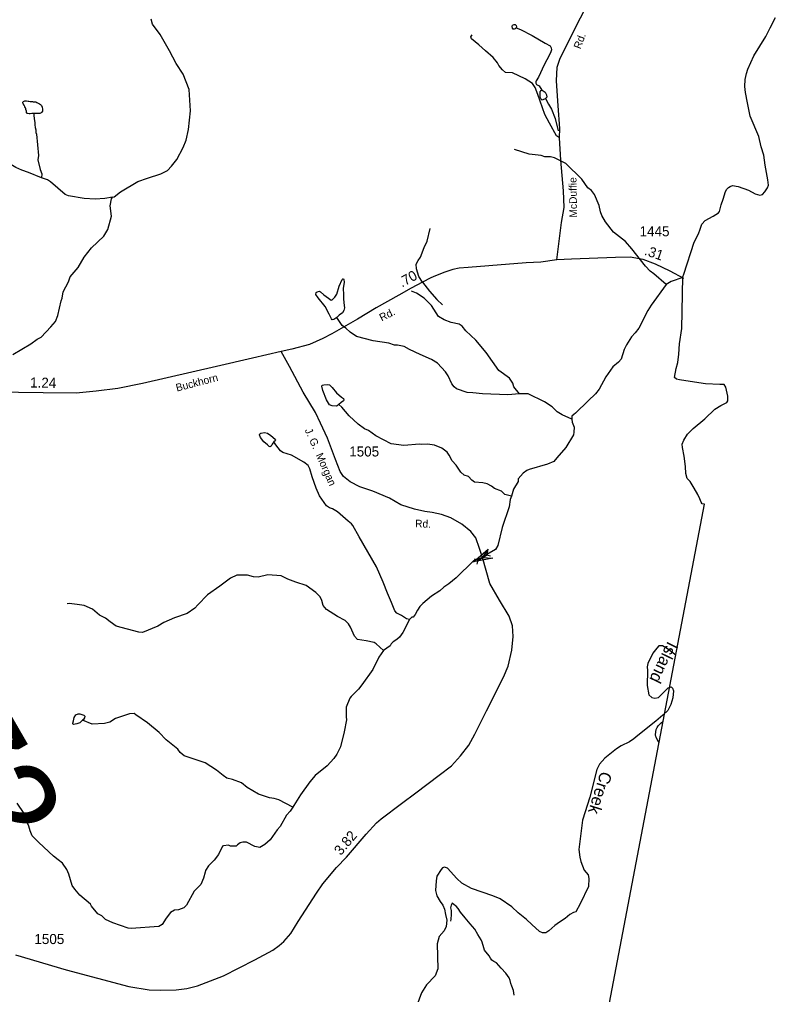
# Model space of a CAD drawing. Extents: x 2056842 to 2160602, y 826753 to 1016856.
# Drawn here: x 2137510 to 2146909, y 990611 to 1002731 of the extents above; entities that cross this region are included whole.
import ezdxf

# ---------------------------------------------------------------- set-up
doc = ezdxf.new("R2010")
doc.units = 0
for name, color, linetype in [('Exist Boundary Political CountyLine', 7, 'Continuous'), ('Exist Hydrographic Creek Single Shore', 7, 'Continuous'), ('Exist Hydrographic Creek Single Shore Label', 7, 'Continuous'), ('Exist Hydrographic Misc Water Feature', 7, 'Continuous'), ('Exist Road Non-System Type 51', 7, 'Continuous'), ('Exist Road Secondary Mileage Hundredths English Label', 7, 'Continuous'), ('Exist Road Secondary Structure Pipe Attributed CELL', 7, 'Continuous'), ('Exist Road Secondary Structure Pipe CELL', 7, 'Continuous'), ('Exist Road Secondary Structure Pipe Number Label', 7, 'Continuous'), ('Exist Road Secondary Type 51 Attributed', 7, 'Continuous'), ('Exist Road Secondary Type 51 Label', 7, 'Continuous'), ('Exist Road Secondary Type 51 Number Label', 7, 'Continuous')]:
    doc.layers.add(name, color=color, linetype=linetype)

msp = doc.modelspace()

# ---------------------------------------------------------------- linework, layer by layer
at = {"layer": 'Exist Boundary Political CountyLine'}
for points in [[(2145716, 998701), (2145746, 998891), (2145755, 999532), (2145768, 999567), (2145898, 999962), (2145952, 1000068), (2145973, 1000123), (2145991, 1000186), (2146035, 1000233), (2146135, 1000288), (2146198, 1000327), (2146213, 1000343), (2146234, 1000429), (2146260, 1000500), (2146288, 1000594), (2146304, 1000622), (2146324, 1000642), (2146347, 1000657), (2146375, 1000666), (2146445, 1000654), (2146571, 1000609), (2146655, 1000565), (2146712, 1000547), (2146747, 1000556), (2146777, 1000591), (2146808, 1000638), (2146821, 1000670), (2146812, 1000740), (2146779, 1000920), (2146762, 1001043), (2146731, 1001148), (2146701, 1001279), (2146595, 1001529), (2146559, 1001697), (2146537, 1001826), (2146527, 1001898), (2146533, 1001986), (2146547, 1002061), (2146565, 1002114), (2146639, 1002279), (2146788, 1002520), (2146843, 1002629), (2146909, 1002757)], [(2143763, 984829), (2146027, 996707), (2145999, 996710), (2145985, 996730), (2145967, 996773), (2145942, 996826), (2145898, 996905), (2145847, 996987), (2145809, 997027), (2145793, 997086), (2145791, 997176), (2145774, 997302), (2145751, 997412), (2145748, 997452), (2145770, 997501), (2145813, 997576), (2145886, 997646), (2146030, 997768), (2146153, 997887), (2146231, 997935), (2146303, 997972), (2146317, 997992), (2146317, 998049), (2146293, 998161), (2146271, 998192), (2146218, 998192), (2146037, 998202), (2145901, 998224), (2145717, 998250), (2145678, 998261), (2145653, 998281), (2145673, 998391), (2145695, 998468), (2145707, 998571), (2145716, 998701)]]:
    msp.add_lwpolyline(points, dxfattribs=at)
at = {"layer": 'Exist Hydrographic Creek Single Shore'}
for points in [[(2139609, 1001362), (2139636, 1001598), (2139621, 1001861), (2139546, 1002053), (2139456, 1002183), (2139376, 1002341), (2139257, 1002543), (2139162, 1002672), (2139145, 1002735)], [(2138664, 1000521), (2138686, 1000529), (2138764, 1000591), (2138983, 1000716), (2139103, 1000761), (2139267, 1000811), (2139349, 1000854), (2139401, 1000908), (2139464, 1000992), (2139546, 1001141), (2139582, 1001233), (2139609, 1001362)], [(2145668, 994830), (2145564, 994907), (2145503, 994947), (2145460, 994947), (2145432, 994915), (2145383, 994856), (2145321, 994725), (2145315, 994684), (2145317, 994639), (2145313, 994454), (2145335, 994335), (2145371, 994303), (2145408, 994296), (2145452, 994304), (2145575, 994422), (2145611, 994434), (2145627, 994421), (2145640, 994384), (2145632, 994297), (2145608, 994215), (2145570, 994141), (2145508, 994085), (2145420, 994007), (2145197, 993830), (2145146, 993791), (2145093, 993753), (2144988, 993701), (2144931, 993663), (2144788, 993548), (2144722, 993474), (2144688, 993408), (2144601, 993062), (2144509, 992777), (2144464, 992414), (2144474, 992320), (2144490, 992263), (2144530, 992157), (2144579, 992100), (2144588, 992055), (2144584, 991953), (2144480, 991737), (2144426, 991640), (2144396, 991629), (2144353, 991606), (2144294, 991556), (2144223, 991509), (2144165, 991468), (2144091, 991403), (2144054, 991379), (2144010, 991379), (2143976, 991396), (2143880, 991483), (2143813, 991545), (2143711, 991625), (2143631, 991701), (2143484, 991801), (2143395, 991837), (2143130, 991928), (2143011, 991993), (2142946, 992052), (2142830, 992183), (2142795, 992192), (2142770, 992184), (2142754, 992163), (2142699, 992082), (2142691, 992026), (2142682, 991902), (2142698, 991839), (2142738, 991766), (2142772, 991722), (2142794, 991671), (2142804, 991607), (2142821, 991536), (2142813, 991458), (2142789, 991403), (2142727, 991334), (2142704, 991242), (2142712, 990930)], [(2142712, 990930), (2142678, 990844), (2142569, 990732), (2142507, 990633), (2142448, 990476), (2142407, 990302), (2142291, 990024), (2142175, 989717), (2142082, 989563), (2141989, 989481), (2141940, 989439), (2141837, 989397), (2141731, 989322), (2141564, 989115), (2141465, 988976), (2141402, 988917), (2141332, 988877), (2141252, 988838), (2141214, 988795), (2141208, 988755), (2141212, 988661)]]:
    msp.add_lwpolyline(points, dxfattribs=at)
at = {"layer": 'Exist Hydrographic Misc Water Feature'}
for points in [[(2143686, 1002626), (2143672, 1002616), (2143660, 1002610), (2143648, 1002613), (2143637, 1002625), (2143635, 1002645), (2143639, 1002660), (2143658, 1002669), (2143672, 1002668), (2143684, 1002656), (2143688, 1002640), (2143686, 1002626)], [(2143686, 1002626), (2143739, 1002608), (2143884, 1002534), (2144046, 1002438), (2144107, 1002404), (2144121, 1002380), (2144123, 1002355), (2144117, 1002329), (2144096, 1002284), (2144065, 1002229), (2144033, 1002170), (2143962, 1002016), (2143932, 1001971), (2143929, 1001957), (2143929, 1001942), (2143936, 1001925), (2143947, 1001919), (2143971, 1001906), (2144003, 1001851)], [(2144003, 1001851), (2143988, 1001842), (2143979, 1001833), (2143977, 1001814), (2143979, 1001771), (2143992, 1001746), (2144003, 1001734), (2144020, 1001735), (2144051, 1001751)], [(2144003, 1001851), (2144020, 1001846), (2144046, 1001827), (2144063, 1001794), (2144065, 1001767), (2144057, 1001758), (2144051, 1001751)], [(2137688, 1001563), (2137680, 1001563), (2137662, 1001561), (2137644, 1001559), (2137628, 1001559), (2137614, 1001561), (2137606, 1001563), (2137598, 1001571), (2137596, 1001591), (2137590, 1001611), (2137588, 1001625), (2137584, 1001635), (2137578, 1001647), (2137570, 1001661), (2137564, 1001667), (2137560, 1001677), (2137554, 1001685), (2137550, 1001695), (2137552, 1001705), (2137560, 1001713), (2137578, 1001719), (2137596, 1001719), (2137616, 1001717), (2137626, 1001715), (2137642, 1001713), (2137658, 1001711), (2137670, 1001711), (2137678, 1001709), (2137694, 1001709), (2137712, 1001706), (2137724, 1001700), (2137742, 1001692), (2137758, 1001684), (2137772, 1001674), (2137784, 1001662), (2137792, 1001640), (2137794, 1001618), (2137794, 1001594), (2137788, 1001578), (2137778, 1001570), (2137762, 1001564), (2137748, 1001562), (2137724, 1001562), (2137700, 1001561), (2137688, 1001563)], [(2144051, 1001751), (2144085, 1001681), (2144122, 1001615), (2144169, 1001499), (2144207, 1001348)], [(2137688, 1001563), (2137690, 1001543), (2137693, 1001495), (2137699, 1001452), (2137701, 1001423), (2137705, 1001389), (2137711, 1001360), (2137713, 1001326), (2137721, 1001308), (2137744, 1001041), (2137739, 1000989), (2137765, 1000865), (2137787, 1000813), (2137785, 1000765)], [(2137785, 1000765), (2137623, 1000831), (2137537, 1000858), (2137465, 1000890), (2137349, 1000963), (2136968, 1001140), (2136902, 1001167), (2136804, 1001195), (2136766, 1001219), (2136637, 1001262), (2136605, 1001284)], [(2145550, 999439), (2145394, 999570), (2145352, 999604), (2145294, 999664), (2145121, 999881), (2145042, 999971), (2144896, 1000088), (2144795, 1000216), (2144751, 1000293), (2144733, 1000341), (2144718, 1000421), (2144660, 1000557), (2144620, 1000605), (2144577, 1000637), (2144501, 1000748), (2144300, 1000941), (2144160, 1001013), (2144110, 1001024), (2144042, 1001024), (2143996, 1001042), (2143848, 1001057), (2143663, 1001115)], [(2138664, 1000521), (2138569, 1000505), (2138451, 1000498), (2138313, 1000507), (2138118, 1000541), (2138078, 1000556), (2137896, 1000714), (2137856, 1000740), (2137785, 1000765)], [(2137425, 998566), (2137650, 998700), (2137730, 998759), (2137780, 998781), (2137901, 998910), (2137957, 998978), (2137985, 999050), (2138026, 999236), (2138042, 999268), (2138053, 999344), (2138117, 999471), (2138141, 999533), (2138240, 999647), (2138313, 999777), (2138405, 999894), (2138557, 1000040), (2138608, 1000121), (2138653, 1000285), (2138637, 1000417), (2138652, 1000501), (2138664, 1000521)], [(2141453, 999025), (2141416, 999003), (2141398, 999000), (2141387, 999010), (2141360, 999068), (2141310, 999162), (2141225, 999271), (2141195, 999313), (2141196, 999338), (2141209, 999348), (2141238, 999353), (2141254, 999348), (2141292, 999308), (2141350, 999267), (2141383, 999244), (2141395, 999247), (2141429, 999279), (2141457, 999318), (2141485, 999417), (2141522, 999501), (2141530, 999509), (2141537, 999508), (2141542, 999501), (2141546, 999465), (2141535, 999389), (2141536, 999314), (2141537, 999256), (2141548, 999175), (2141551, 999146), (2141544, 999113), (2141525, 999086), (2141486, 999054), (2141453, 999025)], [(2145755, 999525), (2145610, 999475), (2145550, 999439)], [(2143725, 998079), (2143656, 998167), (2143642, 998211), (2143600, 998271), (2143471, 998370), (2143312, 998593), (2143184, 998745), (2143059, 998862), (2143013, 998920), (2142977, 998944), (2142875, 998963), (2142789, 998997), (2142720, 999039), (2142630, 999178), (2142542, 999268), (2142447, 999331), (2142383, 999355)], [(2145550, 999439), (2145361, 999180), (2145322, 999114), (2145211, 998895), (2145163, 998837), (2145117, 998785), (2145058, 998689), (2145028, 998629), (2144988, 998508), (2144958, 998470), (2144887, 998412), (2144801, 998288), (2144718, 998135), (2144670, 998077), (2144579, 997989), (2144423, 997838), (2144402, 997822), (2144377, 997800), (2144376, 997764)], [(2143725, 998079), (2143581, 998064), (2143265, 998079), (2143147, 998091), (2143075, 998094), (2142944, 998142), (2142912, 998164), (2142884, 998203), (2142840, 998301), (2142807, 998351), (2142705, 998461), (2142631, 998504), (2142491, 998568), (2142360, 998631), (2142292, 998667), (2142210, 998683), (2142174, 998684), (2142102, 998708), (2141908, 998735), (2141698, 998792), (2141619, 998844), (2141565, 998894), (2141523, 998928), (2141453, 999025)], [(2141480, 997944), (2141460, 997929), (2141445, 997925), (2141397, 997927), (2141365, 997943), (2141326, 998002), (2141281, 998120), (2141268, 998175), (2141274, 998185), (2141292, 998191), (2141338, 998195), (2141363, 998190), (2141398, 998155), (2141452, 998091), (2141512, 998037), (2141537, 998019), (2141543, 998005), (2141538, 997991), (2141508, 997972), (2141480, 997944)], [(2144376, 997764), (2144258, 997817), (2144195, 997853), (2144131, 997915), (2144035, 997979), (2143833, 998078), (2143725, 998079)], [(2143626, 996805), (2143544, 996826), (2143502, 996866), (2143416, 996902), (2143378, 996932), (2143325, 996961), (2143269, 996973), (2143167, 996981), (2143135, 997003), (2143091, 997049), (2143037, 997066), (2142995, 997106), (2142938, 997190), (2142888, 997244), (2142850, 997317), (2142826, 997351), (2142760, 997403), (2142671, 997439), (2142583, 997454), (2142512, 997448), (2142483, 997452), (2142287, 997437), (2142131, 997456), (2141941, 997556), (2141847, 997621), (2141801, 997645), (2141720, 997700), (2141610, 997804), (2141517, 997912), (2141480, 997944)], [(2144376, 997764), (2144382, 997726), (2144406, 997662), (2144403, 997602), (2144397, 997570), (2144301, 997412), (2144190, 997281), (2144154, 997237), (2144076, 997205), (2143846, 997138), (2143816, 997127), (2143771, 997093), (2143711, 997021), (2143709, 996989), (2143650, 996891), (2143626, 996805)], [(2140672, 997480), (2140649, 997451), (2140637, 997427), (2140625, 997419), (2140612, 997424), (2140592, 997444), (2140547, 997482), (2140507, 997536), (2140493, 997567), (2140498, 997582), (2140512, 997591), (2140557, 997597), (2140593, 997590), (2140633, 997559), (2140690, 997513), (2140693, 997504), (2140688, 997495), (2140672, 997480)], [(2142357, 995273), (2142323, 995283), (2142261, 995321), (2142202, 995351), (2142176, 995381), (2142136, 995484), (2142085, 995602), (2142033, 995736), (2141950, 995928), (2141734, 996299), (2141654, 996442), (2141638, 996464), (2141594, 996496), (2141465, 996613), (2141403, 996649), (2141363, 996661), (2141325, 996685), (2141240, 996810), (2141196, 996904), (2141147, 997048), (2141121, 997144), (2141097, 997188), (2141044, 997230), (2140890, 997317), (2140782, 997350), (2140754, 997370), (2140698, 997444), (2140672, 997480)], [(2143626, 996805), (2143612, 996765), (2143597, 996673), (2143510, 996418), (2143456, 996193), (2143428, 996143), (2143347, 996096), (2143264, 996042), (2143153, 996001), (2142938, 995790), (2142849, 995715), (2142785, 995675), (2142737, 995631), (2142631, 995562), (2142524, 995472), (2142488, 995434), (2142456, 995388), (2142430, 995336), (2142402, 995303), (2142387, 995300), (2142357, 995273)], [(2142036, 994886), (2141944, 994971), (2141920, 994987), (2141818, 995009), (2141714, 995025), (2141674, 995064), (2141623, 995178), (2141601, 995218), (2141557, 995260), (2141463, 995311), (2141326, 995399), (2141286, 995445), (2141270, 995509), (2141249, 995555), (2141193, 995610), (2141075, 995696), (2140945, 995737), (2140847, 995773), (2140764, 995814), (2140596, 995829), (2140475, 995801), (2140419, 995805), (2140345, 995823), (2140213, 995822), (2140131, 995788), (2139999, 995685), (2139846, 995578), (2139728, 995456), (2139688, 995412), (2139593, 995347), (2139435, 995295), (2139305, 995236), (2139231, 995188), (2139038, 995113), (2138994, 995115), (2138713, 995190), (2138637, 995243), (2138579, 995289), (2138505, 995328), (2138417, 995400), (2138314, 995446), (2138228, 995461), (2138128, 995473), (2138104, 995469)], [(2142357, 995273), (2142277, 995113), (2142236, 995053), (2142200, 995023), (2142156, 994997), (2142132, 994972), (2142116, 994946), (2142036, 994886)], [(2142036, 994886), (2141977, 994804), (2141902, 994651), (2141766, 994461), (2141725, 994407), (2141633, 994316), (2141615, 994296), (2141572, 994182), (2141570, 994062), (2141576, 994026), (2141545, 993878), (2141500, 993690), (2141454, 993600), (2141418, 993543), (2141333, 993453), (2141187, 993333), (2141120, 993254), (2141002, 993094), (2140919, 992959), (2140909, 992941)], [(2138293, 994020), (2138258, 993990), (2138223, 993975), (2138181, 993969), (2138172, 993974), (2138171, 993985), (2138181, 994015), (2138188, 994056), (2138210, 994088), (2138239, 994101), (2138261, 994101), (2138311, 994082), (2138320, 994071), (2138319, 994052), (2138306, 994029), (2138293, 994020)], [(2140909, 992941), (2140733, 993029), (2140675, 993048), (2140619, 993054), (2140483, 993103), (2140340, 993185), (2140268, 993243), (2140158, 993282), (2140088, 993300), (2140041, 993333), (2139961, 993399), (2139817, 993491), (2139558, 993579), (2139508, 993619), (2139478, 993659), (2139332, 993777), (2139245, 993868), (2139103, 993989), (2138957, 994089), (2138936, 994103), (2138878, 994102), (2138702, 994042), (2138631, 993997), (2138567, 993981), (2138415, 993970), (2138293, 994020)], [(2140909, 992941), (2140873, 992889), (2140831, 992839), (2140750, 992699), (2140714, 992660), (2140625, 992534), (2140559, 992474), (2140499, 992437), (2140435, 992449), (2140333, 992505), (2140285, 992505), (2140255, 992498), (2140219, 992470), (2140203, 992454), (2140131, 992454), (2140107, 992466), (2140047, 992460), (2140035, 992453), (2139984, 992351), (2139928, 992279), (2139858, 992211), (2139821, 992153), (2139820, 992133), (2139797, 992056), (2139763, 991978), (2139680, 991894), (2139586, 991723), (2139553, 991689), (2139485, 991663), (2139437, 991659), (2139387, 991629), (2139335, 991560), (2139282, 991480), (2139240, 991456), (2138900, 991433), (2138860, 991436), (2138671, 991500), (2138579, 991543), (2138533, 991589), (2138485, 991613), (2138403, 991708), (2138392, 991732), (2138258, 991844), (2138196, 991919), (2138165, 991967), (2138123, 992105), (2138100, 992165), (2138046, 992245), (2137992, 992285), (2137934, 992330), (2137749, 992499), (2137667, 992585), (2137643, 992645), (2137626, 992705), (2137586, 992795), (2137568, 992861), (2137479, 992990)]]:
    msp.add_lwpolyline(points, dxfattribs=at)
at = {"layer": 'Exist Road Non-System Type 51'}
for points in [[(2144223, 1001261), (2144188, 1001287), (2144098, 1001441), (2144039, 1001549), (2143953, 1001799), (2143919, 1001888), (2143887, 1001935), (2143796, 1001994), (2143640, 1002068), (2143550, 1002073), (2143515, 1002107), (2143470, 1002159), (2143454, 1002191), (2143400, 1002259), (2143305, 1002343), (2143221, 1002416), (2143128, 1002490), (2143121, 1002515), (2143139, 1002542)], [(2142519, 999468), (2142475, 999537), (2142445, 999634), (2142442, 999690), (2142467, 999737), (2142497, 999779), (2142539, 999897), (2142576, 999975), (2142617, 1000132)], [(2142519, 999468), (2142608, 999354), (2142698, 999252), (2142769, 999186)], [(2145461, 993735), (2145455, 993753), (2145439, 993782), (2145426, 993808), (2145419, 993820), (2145418, 993837), (2145421, 993876), (2145426, 993904), (2145437, 993930), (2145451, 993950), (2145470, 993970), (2145488, 993988), (2145503, 994000), (2145513, 994010)], [(2142890, 991747), (2142875, 991721), (2142870, 991687), (2142878, 991655), (2142877, 991614), (2142877, 991590), (2142872, 991564), (2142871, 991546), (2142868, 991523)], [(2143658, 990602), (2143657, 990631), (2143653, 990659), (2143629, 990715), (2143617, 990748), (2143608, 990783), (2143598, 990818), (2143557, 990875), (2143500, 990938), (2143439, 991005), (2143408, 991023), (2143382, 991039), (2143364, 991061), (2143347, 991092), (2143292, 991162), (2143283, 991190), (2143263, 991261), (2143248, 991292), (2143210, 991355), (2143169, 991423), (2143113, 991489), (2143050, 991564), (2142993, 991634), (2142962, 991680), (2142939, 991711), (2142915, 991726), (2142890, 991747)]]:
    msp.add_lwpolyline(points, dxfattribs=at)
at = {"layer": 'Exist Road Secondary Structure Pipe Attributed CELL'}
msp.add_lwpolyline([(2143393, 996036), (2143154, 995988), (2143337, 996149), (2143264, 996042)], close=True, dxfattribs=at)
at = {"layer": 'Exist Road Secondary Structure Pipe CELL'}
for p, q in [((2143211, 996011), (2143316, 996073)), ((2143327, 996122), (2143316, 996073)), ((2143364, 996058), (2143316, 996073)), ((2143163, 996025), (2143211, 996011)), ((2143200, 995962), (2143211, 996011))]:
    msp.add_line(p, q, dxfattribs=at)
at = {"layer": 'Exist Road Secondary Type 51 Attributed'}
for points in [[(2144191, 999744), (2144220, 999974), (2144250, 1000209), (2144282, 1000395), (2144273, 1000602), (2144241, 1000984), (2144223, 1001261), (2144228, 1001375), (2144205, 1001660), (2144187, 1001969), (2144194, 1002137), (2144228, 1002237), (2144422, 1002634), (2144612, 1003003)], [(2144191, 999744), (2143990, 999713), (2143807, 999705), (2143343, 999668), (2143086, 999650), (2142977, 999639), (2142899, 999622), (2142796, 999591), (2142680, 999546), (2142623, 999519), (2142519, 999468), (2142378, 999390), (2142226, 999306), (2141943, 999147), (2141711, 999008), (2141539, 998907), (2141392, 998825), (2141282, 998766), (2141115, 998693), (2140896, 998634), (2140765, 998604)], [(2145771, 999513), (2145600, 999605), (2145418, 999691), (2145262, 999746), (2145101, 999777), (2144921, 999773), (2144374, 999752), (2144191, 999744)], [(2140765, 998604), (2140408, 998521), (2139960, 998418), (2139040, 998205), (2138731, 998144), (2138464, 998110), (2138216, 998085), (2137806, 998092), (2137186, 998097), (2136776, 998104), (2136444, 998110), (2136236, 998119), (2136071, 998132), (2135895, 998162), (2135760, 998186), (2135625, 998195), (2135434, 998193), (2135302, 998168), (2134964, 998103), (2134753, 998059), (2134575, 998044), (2134312, 998051)], [(2137462, 991104), (2138091, 990919), (2138868, 990712), (2139123, 990671), (2139264, 990665), (2139458, 990670), (2139592, 990687), (2139723, 990719), (2140045, 990841), (2140437, 991040), (2140659, 991163), (2140739, 991219), (2140798, 991268), (2140882, 991368), (2140975, 991517), (2141204, 991869), (2141283, 991986), (2141450, 992188), (2141577, 992320), (2141818, 992606), (2141947, 992747), (2142006, 992793), (2142258, 992986), (2142436, 993118), (2142729, 993339), (2142881, 993455), (2142994, 993579), (2143094, 993709), (2143170, 993848), (2143317, 994137), (2143528, 994557), (2143586, 994692), (2143629, 994890), (2143648, 995062), (2143641, 995194), (2143597, 995315), (2143476, 995515), (2143358, 995722), (2143264, 996042), (2143230, 996157), (2143183, 996288), (2143121, 996368), (2143010, 996459), (2142874, 996536), (2142758, 996577), (2142639, 996603), (2142551, 996614), (2142419, 996644), (2142251, 996700), (2142108, 996780), (2141904, 996866), (2141739, 996921), (2141621, 996986), (2141539, 997052), (2141496, 997111), (2141440, 997262), (2141338, 997526), (2141252, 997714), (2141191, 997846), (2141038, 998099), (2140867, 998417), (2140765, 998604)]]:
    msp.add_lwpolyline(points, dxfattribs=at)

# ---------------------------------------------------------------- texts
at = {"layer": 'Exist Hydrographic Creek Single Shore Label'}
for s, rotation, p in [('Island', 244.1314, (2145570, 995010)), ('Creek', 252.6072, (2144737, 993394))]:
    msp.add_text(s, height=150, rotation=rotation, dxfattribs=at).set_placement(p)
at = {"layer": 'Exist Road Secondary Mileage Hundredths English Label'}
for s, rotation, p in [('.31', 340.8058, (2145270, 999809)), ('.70', 29.1145, (2142265, 999398)), ('1.24', 359.0496, (2137641, 998157)), ('3.82', 49.9513, (2141505, 992332))]:
    msp.add_text(s, height=125, rotation=rotation, dxfattribs=at).set_placement(p)
at = {"layer": 'Exist Road Secondary Structure Pipe Number Label'}
msp.add_text('P272', height=1230.3, rotation=300, dxfattribs=at).set_placement((2135126, 995572))
at = {"layer": 'Exist Road Secondary Type 51 Label'}
for s, rotation, p in [('Rd.', 69.2549, (2144484, 1002357)), ('McDuffie', 90.9184, (2144442, 1000270)), ('Rd.', 26.4633, (2142013, 998977)), ('Buckhorn', 14.638, (2139467, 998105)), ('J. G.  Morgan', 293.8878, (2141054, 997627)), ('Rd.', 358.1563, (2142427, 996419))]:
    msp.add_text(s, height=95, rotation=rotation, dxfattribs=at).set_placement(p)
at = {"layer": 'Exist Road Secondary Type 51 Number Label'}
for s, p in [('1445', (2145219, 1000036)), ('1505', (2141609, 997299)), ('1505', (2137695, 991238))]:
    msp.add_text(s, height=125, dxfattribs=at).set_placement(p)

doc.saveas('drawing.dxf')
